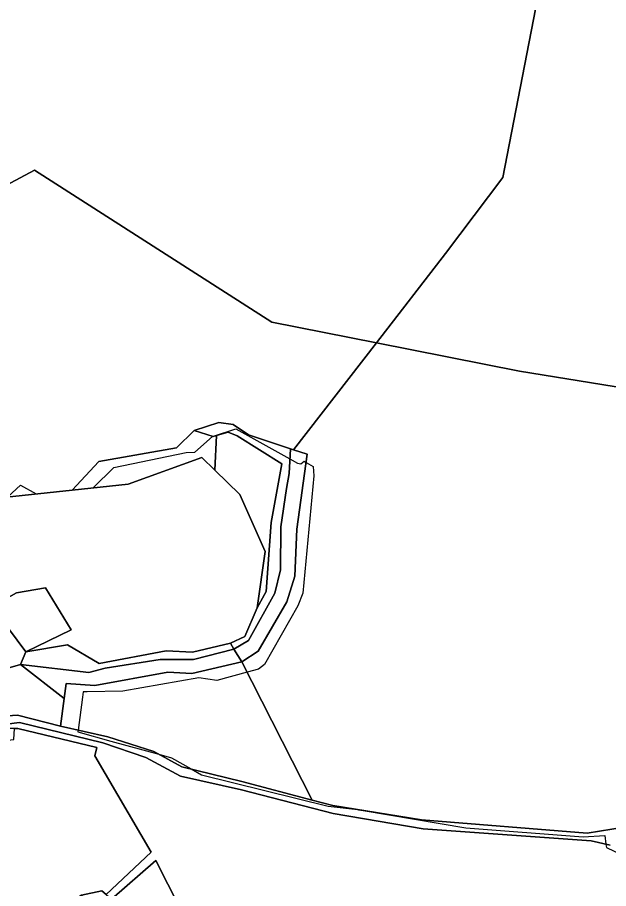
# Model space of a CAD drawing. Extents: x -477304 to -465429, y -1159113 to -1149210.
# Drawn here: x -469867.1 to -469590.9, y -1155449.5 to -1155042.1 of the extents above; entities that cross this region are included whole.
import ezdxf

# ---------------------------------------------------------------- set-up
doc = ezdxf.new("R2010")
doc.units = 0
for name, color, linetype in [('BPEJ_s', 7, 'Continuous'), ('ostatni_s', 7, 'Continuous'), ('PUPFL_s', 7, 'Continuous'), ('trav_porost_s', 7, 'Continuous')]:
    doc.layers.add(name, color=color, linetype=linetype)

msp = doc.modelspace()

# ---------------------------------------------------------------- linework, layer by layer
at = {"layer": 'BPEJ_s'}
for points in [[(-469871.5, -1155266.33), (-469865.61, -1155260.87), (-469858.29, -1155264.94), (-469841.45, -1155263.16), (-469831.74, -1155262.1), (-469822.08, -1155252.62), (-469788.26, -1155245.65), (-469784.25, -1155245.44), (-469776, -1155238.04), (-469775.94, -1155238.02), (-469765.01, -1155234.45), (-469739.72, -1155248.58), (-469736.27, -1155250.51), (-469734.58, -1155250.93), (-469733.84, -1155250.3), (-469733.1, -1155249.67), (-469732.21, -1155250.2), (-469728.87, -1155252.2), (-469728.66, -1155256.43), (-469733.73, -1155311.38), (-469736.06, -1155317.29), (-469751.7, -1155344.77), (-469754.44, -1155346.88), (-469759.76, -1155348.33), (-469773.89, -1155352.17), (-469782.34, -1155350.9), (-469817.85, -1155357.24), (-469834.55, -1155357.45), (-469836.32, -1155357.47), (-469836.66, -1155359.99), (-469838.71, -1155375.37), (-469838.83, -1155376.24), (-469823.37, -1155380.5), (-469800.98, -1155386.66), (-469795.02, -1155388.31), (-469785.9, -1155393.56), (-469781.08, -1155396.34), (-469721.9, -1155410.92), (-469708.06, -1155412.57), (-469707.74, -1155412.61), (-469705.55, -1155412.98), (-469657.65, -1155421.06), (-469602.7, -1155425.29), (-469592.56, -1155424.66), (-469592.11, -1155428.72), (-469592, -1155429.64), (-469591.92, -1155430.36), (-469571.01, -1155440.32)], [(-469784.25, -1155245.44), (-469776, -1155238.04), (-469775.94, -1155238.02), (-469765.01, -1155234.45), (-469739.72, -1155248.58), (-469736.27, -1155250.51), (-469734.58, -1155250.93), (-469733.84, -1155250.3), (-469733.1, -1155249.67), (-469732.21, -1155250.2), (-469728.87, -1155252.2), (-469728.66, -1155256.43), (-469733.73, -1155311.38), (-469736.06, -1155317.29), (-469751.7, -1155344.77), (-469754.44, -1155346.88), (-469759.76, -1155348.33), (-469773.89, -1155352.17), (-469782.34, -1155350.9), (-469817.85, -1155357.24), (-469834.55, -1155357.45), (-469836.32, -1155357.47), (-469836.66, -1155359.99), (-469838.71, -1155375.37), (-469838.83, -1155376.24), (-469823.37, -1155380.5), (-469800.98, -1155386.66), (-469795.02, -1155388.31), (-469785.9, -1155393.56), (-469781.08, -1155396.34), (-469721.9, -1155410.92), (-469708.06, -1155412.57), (-469707.74, -1155412.61), (-469705.55, -1155412.98), (-469657.65, -1155421.06), (-469602.7, -1155425.29), (-469592.56, -1155424.66), (-469592.11, -1155428.72), (-469592, -1155429.64), (-469591.92, -1155430.36), (-469571.01, -1155440.32)], [(-469871.5, -1155266.33), (-469865.61, -1155260.87), (-469858.29, -1155264.94), (-469841.45, -1155263.16), (-469831.74, -1155262.1), (-469822.08, -1155252.62), (-469788.26, -1155245.65), (-469784.25, -1155245.44)]]:
    msp.add_lwpolyline(points, dxfattribs=at)
at = {"layer": 'ostatni_s'}
for points in [[(-469885.47, -1155369.59), (-469867, -1155368.4), (-469846.86, -1155373.55), (-469824.85, -1155378.47), (-469803.32, -1155385.4), (-469790.2, -1155392.5), (-469762.23, -1155399.4), (-469729.29, -1155408.13), (-469719.65, -1155410.69), (-469678.22, -1155417.42), (-469600.95, -1155423.61), (-469549.11, -1155415.21)], [(-469590.2, -1155429.14), (-469599.04, -1155427.21), (-469677.45, -1155421.57), (-469719.51, -1155414.37), (-469762.44, -1155403.35), (-469790.93, -1155396.97), (-469807.13, -1155388.25), (-469827.2, -1155381.34), (-469866.1, -1155371.8), (-469888.06, -1155374.69)]]:
    msp.add_lwpolyline(points, dxfattribs=at)
at = {"layer": 'PUPFL_s'}
for points in [[(-469540.94, -1154922.58), (-469534.21, -1154927.83), (-469532.76, -1154934.13), (-469531.35, -1154940.27), (-469492.82, -1155108.18), (-469434.25, -1155179.31), (-469494.72, -1155228.34), (-469527.72, -1155224.54), (-469632.43, -1155207.61), (-469699.33, -1155194.29), (-469667.07, -1155152.59), (-469640.33, -1155116.94), (-469623.96, -1155032.5), (-469612, -1154977.94), (-469609.65, -1154956.93), (-469595.92, -1154961.01), (-469578.41, -1154957.47), (-469569.57, -1154951.7)], [(-469923.2, -1155223.41), (-469943.04, -1155199.17), (-469922.95, -1155191.62), (-469913.22, -1155186.32), (-469910.3, -1155157.33), (-469921.27, -1155146.81), (-469859.1, -1155113.57), (-469748.14, -1155184.57), (-469699.33, -1155194.29), (-469738.07, -1155244.38), (-469739.5, -1155243.81), (-469759.04, -1155237.31), (-469766.23, -1155232.54), (-469773.01, -1155231.47), (-469784.51, -1155235.33), (-469792.73, -1155243.47), (-469828.96, -1155249.8), (-469841.45, -1155263.16), (-469883.93, -1155267.64), (-469891.2, -1155274.34), (-469917.61, -1155262.27), (-469934.62, -1155253.31)], [(-469738.07, -1155244.38), (-469699.33, -1155194.29), (-469632.43, -1155207.61), (-469527.72, -1155224.54), (-469494.72, -1155228.34), (-469496.54, -1155232.43), (-469520.31, -1155285.88), (-469528.3, -1155303.85), (-469537.37, -1155352.41), (-469549.11, -1155415.21), (-469600.95, -1155423.61), (-469678.22, -1155417.42), (-469719.65, -1155410.69), (-469729.29, -1155408.13), (-469762.23, -1155343.47), (-469754.65, -1155338.44), (-469741.23, -1155315.39), (-469737.47, -1155303.38), (-469736.55, -1155281.38), (-469731.67, -1155246.36)], [(-469774.1, -1155237.69), (-469775.6, -1155238.13), (-469784.51, -1155235.33), (-469773.01, -1155231.47), (-469766.23, -1155232.54), (-469759.04, -1155237.31), (-469739.5, -1155243.81), (-469740.04, -1155255.39), (-469741.41, -1155262.4), (-469744.05, -1155280.4), (-469744.08, -1155300.4), (-469746.84, -1155311.41), (-469759.06, -1155333.46), (-469765.95, -1155337.48), (-469767.46, -1155334.81), (-469760.83, -1155331.66), (-469755.02, -1155318.27), (-469750.81, -1155310.62), (-469748.5, -1155278.3), (-469743.6, -1155250.83), (-469764.34, -1155237.8), (-469768.53, -1155236.07)], [(-469775.6, -1155238.13), (-469774.1, -1155237.69), (-469774.84, -1155253.88), (-469780.98, -1155247.87), (-469815.36, -1155260.32), (-469841.45, -1155263.16), (-469828.96, -1155249.8), (-469792.73, -1155243.47), (-469784.51, -1155235.33)], [(-469751.28, -1155291.93), (-469763.19, -1155265.29), (-469774.84, -1155253.88), (-469774.1, -1155237.69), (-469768.53, -1155236.07), (-469764.34, -1155237.8), (-469743.6, -1155250.83), (-469748.5, -1155278.3), (-469750.81, -1155310.62), (-469755.02, -1155318.27)], [(-469744.08, -1155300.4), (-469744.05, -1155280.4), (-469741.41, -1155262.4), (-469740.04, -1155255.39), (-469739.5, -1155243.81), (-469738.07, -1155244.38), (-469731.67, -1155246.36), (-469736.55, -1155281.38), (-469737.47, -1155303.38), (-469741.23, -1155315.39), (-469754.65, -1155338.44), (-469762.23, -1155343.47), (-469765.95, -1155337.48), (-469759.06, -1155333.46), (-469746.84, -1155311.41)], [(-469853.98, -1155308.84), (-469841.94, -1155328.44), (-469863.1, -1155338.76), (-469878.96, -1155317.55), (-469867.46, -1155311.18)], [(-469785.26, -1155339.02), (-469767.46, -1155334.81), (-469765.95, -1155337.48), (-469784.82, -1155342.43), (-469800.37, -1155342.39), (-469826.06, -1155346.48), (-469833.65, -1155348.5), (-469865.6, -1155344.64), (-469863.1, -1155338.76), (-469843.71, -1155335.55), (-469828.88, -1155344.31), (-469797.55, -1155338.32)], [(-469845.23, -1155360.67), (-469865.6, -1155344.64), (-469833.65, -1155348.5), (-469826.06, -1155346.48), (-469800.37, -1155342.39), (-469784.82, -1155342.43), (-469765.95, -1155337.48), (-469762.23, -1155343.47), (-469785.53, -1155348.99), (-469796.75, -1155348.37), (-469830.83, -1155354.49), (-469844.33, -1155353.54)], [(-469844.33, -1155353.54), (-469830.83, -1155354.49), (-469796.75, -1155348.37), (-469785.53, -1155348.99), (-469762.23, -1155343.47), (-469729.29, -1155408.13), (-469762.23, -1155399.4), (-469790.2, -1155392.5), (-469803.32, -1155385.4), (-469824.85, -1155378.47), (-469846.86, -1155373.55), (-469845.23, -1155360.67)], [(-469778.03, -1155487.52), (-469796.37, -1155496.59), (-469800.63, -1155502.4), (-469818.84, -1155477.55), (-469837.19, -1155452.52), (-469827.6, -1155450.48), (-469825.54, -1155452.34), (-469823.18, -1155454.47), (-469802.35, -1155436.39), (-469791.13, -1155458.57), (-469775.51, -1155463.52), (-469768.59, -1155470.49), (-469770.87, -1155474.5), (-469766.86, -1155476.49)]]:
    msp.add_lwpolyline(points, close=True, dxfattribs=at)
for points in [[(-469623.96, -1155032.5), (-469640.33, -1155116.94), (-469667.07, -1155152.59), (-469699.33, -1155194.29), (-469748.14, -1155184.57), (-469859.1, -1155113.57), (-469921.27, -1155146.81)], [(-469825.54, -1155452.34), (-469804.56, -1155432.4), (-469830.92, -1155387.49), (-469830.03, -1155383.49), (-469866.86, -1155374.62), (-469868.5, -1155374.63), (-469888.06, -1155374.69), (-469866.1, -1155371.8), (-469827.2, -1155381.34), (-469807.13, -1155388.25), (-469790.93, -1155396.97), (-469762.44, -1155403.35), (-469719.51, -1155414.37), (-469677.45, -1155421.57), (-469599.04, -1155427.21), (-469590.2, -1155429.14)], [(-469791.13, -1155458.57), (-469802.35, -1155436.39), (-469823.18, -1155454.47)]]:
    msp.add_lwpolyline(points, dxfattribs=at)
at = {"layer": 'trav_porost_s'}
for points in [[(-469853.98, -1155308.84), (-469867.46, -1155311.18), (-469878.96, -1155317.55), (-469891.77, -1155297.27), (-469898.03, -1155291.24), (-469902.99, -1155286.46), (-469891.2, -1155274.34), (-469883.93, -1155267.64), (-469841.45, -1155263.16), (-469815.36, -1155260.32), (-469780.98, -1155247.87), (-469774.84, -1155253.88), (-469763.19, -1155265.29), (-469751.28, -1155291.93), (-469755.02, -1155318.27), (-469760.83, -1155331.66), (-469767.46, -1155334.81), (-469785.26, -1155339.02), (-469797.55, -1155338.32), (-469828.88, -1155344.31), (-469843.71, -1155335.55), (-469863.1, -1155338.76), (-469841.94, -1155328.44)], [(-469867, -1155368.4), (-469885.47, -1155369.59), (-469891.1, -1155357.2), (-469890.12, -1155355.12), (-469886.42, -1155355.96), (-469885.64, -1155354.58), (-469875.45, -1155347.57), (-469865.6, -1155344.64), (-469845.23, -1155360.67), (-469846.86, -1155373.55)], [(-469866.86, -1155374.62), (-469830.03, -1155383.49), (-469830.92, -1155387.49), (-469804.56, -1155432.4), (-469825.54, -1155452.34), (-469827.6, -1155450.48), (-469837.19, -1155452.52), (-469843.86, -1155456.84), (-469848.16, -1155467.68), (-469851.22, -1155470.74), (-469866.63, -1155467.93), (-469868.36, -1155474.02), (-469872.09, -1155467.55), (-469889.97, -1155444.72), (-469904.89, -1155421.57), (-469896.84, -1155403.96), (-469887.53, -1155393.57), (-469890.84, -1155382.15), (-469868.76, -1155379.77), (-469868.5, -1155374.63)]]:
    msp.add_lwpolyline(points, close=True, dxfattribs=at)
msp.add_lwpolyline([(-469878.96, -1155317.55), (-469863.1, -1155338.76), (-469865.6, -1155344.64), (-469875.45, -1155347.57)], dxfattribs=at)

doc.saveas('drawing.dxf')
